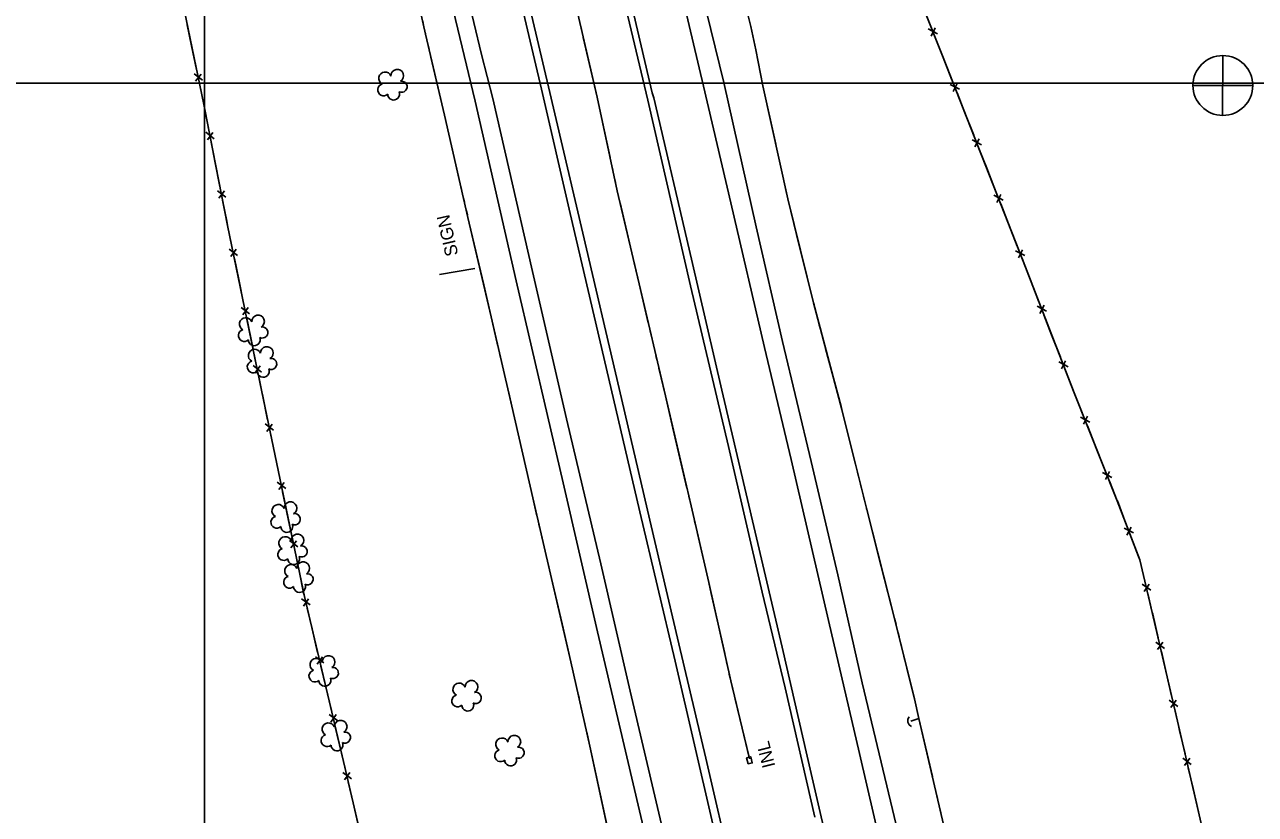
# Model space of a CAD drawing. Extents: x 353423 to 364002, y 127000 to 201942.
# Drawn here: x 360416 to 360992, y 150658 to 151027 of the extents above; entities that cross this region are included whole.
import ezdxf

# ---------------------------------------------------------------- set-up
doc = ezdxf.new("R2010")
doc.units = 0
for name, color, linetype in [('E_DTM_SlopeBottom', 7, 'Continuous'), ('E_DTM_SlopeTop', 7, 'Continuous'), ('E_FEN_Generic', 7, 'Continuous'), ('E_LAND_BrushLine', 7, 'Continuous'), ('E_LAND_TreeLine', 7, 'Continuous'), ('E_RDWY_Gravel', 7, 'Continuous'), ('E_STRUCT_WingWall', 7, 'Continuous')]:
    doc.layers.add(name, color=color, linetype=linetype)

msp = doc.modelspace()

# ---------------------------------------------------------------- linework, layer by layer
at = {"layer": 'E_DTM_SlopeBottom'}
for p, q in [((360842.91, 151023.11), (360838.5, 151025.38)), ((360839.82, 151022.06), (360841.75, 151025.86)), ((360499.13, 151001.37), (360495.19, 151004.36)), ((360495.91, 151000.88), (360498.46, 151004.27)), ((360853.22, 150997.14), (360848.84, 150999.4)), ((360850.15, 150996.1), (360852.06, 150999.87)), ((360504.62, 150974.03), (360500.73, 150977.05)), ((360501.41, 150973.57), (360503.98, 150976.92)), ((360863.43, 150971.22), (360859.06, 150973.5)), ((360860.35, 150970.2), (360862.28, 150973.96)), ((360510.01, 150946.73), (360506.11, 150949.74)), ((360506.8, 150946.27), (360509.37, 150949.62)), ((360873.6, 150945.3), (360869.23, 150947.57)), ((360870.53, 150944.27), (360872.46, 150948.03)), ((360515.51, 150919.46), (360511.59, 150922.45)), ((360512.3, 150918.98), (360514.84, 150922.35)), ((360883.77, 150919.37), (360879.4, 150921.65)), ((360880.7, 150918.35), (360882.63, 150922.11)), ((360521.11, 150892.21), (360517.19, 150895.19)), ((360517.91, 150891.72), (360520.45, 150895.09)), ((360893.85, 150893.41), (360889.49, 150895.7)), ((360890.77, 150892.39), (360892.72, 150896.15)), ((360526.72, 150864.95), (360522.8, 150867.93)), ((360523.51, 150864.46), (360526.05, 150867.83)), ((360903.92, 150867.44), (360899.56, 150869.74)), ((360900.84, 150866.43), (360902.79, 150870.18)), ((360532.36, 150837.7), (360528.44, 150840.68)), ((360529.16, 150837.21), (360531.69, 150840.59)), ((360914.14, 150841.55), (360909.75, 150843.8)), ((360911.07, 150840.51), (360912.97, 150844.28)), ((360924.46, 150815.69), (360920.08, 150817.94)), ((360921.39, 150814.65), (360923.3, 150818.42)), ((360538.03, 150810.46), (360534.1, 150813.43)), ((360534.83, 150809.96), (360537.36, 150813.34)), ((360934.55, 150789.7), (360930.2, 150792.02)), ((360931.47, 150788.71), (360933.43, 150792.45)), ((360543.7, 150783.21), (360539.77, 150786.19)), ((360540.49, 150782.72), (360543.03, 150786.1)), ((360942.66, 150762.89), (360938.65, 150765.75)), ((360939.47, 150762.3), (360941.91, 150765.76)), ((360549.48, 150756.04), (360545.47, 150758.9)), ((360546.29, 150755.46), (360548.72, 150758.91)), ((360948.99, 150735.75), (360945, 150738.65)), ((360945.8, 150735.19), (360948.26, 150738.63)), ((360555.91, 150728.97), (360551.9, 150731.83)), ((360552.72, 150728.38), (360555.16, 150731.83)), ((360955.24, 150708.62), (360951.25, 150711.51)), ((360952.05, 150708.05), (360954.51, 150711.49)), ((360562.34, 150701.89), (360558.33, 150704.76)), ((360559.15, 150701.31), (360561.59, 150704.76)), ((360961.54, 150681.49), (360957.54, 150684.38)), ((360958.35, 150680.92), (360960.8, 150684.36)), ((360568.73, 150674.8), (360564.74, 150677.68)), ((360565.54, 150674.23), (360567.99, 150677.67))]:
    msp.add_line(p, q, dxfattribs=at)
for points in [[(360845.43, 151012.05), (360808.66, 151104.5), (360792.58, 151172.18), (360774.19, 151250.2), (360766.05, 151285.42), (360749.24, 151355.17), (360738.11, 151401.2), (360722.57, 151467.45), (360717.13, 151491.88), (360644.8, 151805.49), (360636.24, 151842.77), (360574.63, 152125.86), (360566.77, 152196.23), (360556.61, 152285.38), (360548.49, 152358.58), (360536.98, 152462.94), (360526.17, 152559.34), (360516.48, 152646.15), (360505.07, 152743.21)], [(360499.68, 150990.1), (360463.08, 151167.04), (360449.15, 151235.22), (360437.07, 151297.61), (360426.65, 151351.97), (360415.41, 151405.84), (360411.6, 151424.23), (360268.37, 152149.54), (360258.53, 152215.48), (360247.53, 152292.78), (360235.05, 152379.22), (360223.52, 152458.26), (360209.17, 152557.62), (360195.72, 152649.28), (360185.41, 152720.86)], [(360494.02, 151017.45), (360492, 151027.23)], [(360496.32, 151006.34), (360494.02, 151017.45)], [(360845.43, 151012.05), (360841.72, 151021.38)], [(360969.62, 150639.08), (360955.53, 150699.62), (360943.33, 150752.55), (360937.5, 150777.09), (360926.94, 150804.8), (360906.5, 150855.99), (360882.94, 150916.75), (360854.92, 150988.16), (360845.43, 151012.05)], [(360849.6, 151001.54), (360845.43, 151012.05)], [(360499.68, 150990.1), (360497.66, 150999.88)], [(360855.7, 150986.17), (360854.92, 150988.16), (360852.03, 150995.42)], [(360914.12, 149316.01), (360897.46, 149387.79), (360876.86, 149475.25), (360857.68, 149558.61), (360841.91, 149625.52), (360782.81, 149856.44), (360776.95, 149877.38), (360669.69, 150237.14), (360665.96, 150249.68), (360657.05, 150288.08), (360641.55, 150353.99), (360630.22, 150404.25), (360612.75, 150478.84), (360597.81, 150542.39), (360582.28, 150608.85), (360565.08, 150682.81), (360546.77, 150759.93), (360526.86, 150855.63), (360510.85, 150933.48), (360499.68, 150990.1)], [(360501.87, 150979.01), (360499.68, 150990.1)], [(360859.83, 150975.63), (360855.7, 150986.17)], [(360505.06, 150962.8), (360503.14, 150972.56)], [(360865.87, 150960.24), (360862.23, 150969.51)], [(360507.25, 150951.71), (360505.06, 150962.8)], [(360870, 150949.71), (360865.87, 150960.24)], [(360510.45, 150935.5), (360508.53, 150945.26)], [(360876.04, 150934.32), (360872.41, 150943.58)], [(360512.71, 150924.42), (360510.85, 150933.48), (360510.45, 150935.5)], [(360880.18, 150923.78), (360876.04, 150934.32)], [(360516.04, 150908.24), (360514.04, 150917.98)], [(360886.18, 150908.38), (360882.94, 150916.75), (360882.58, 150917.66)], [(360518.32, 150897.16), (360516.04, 150908.24)], [(360890.27, 150897.83), (360886.18, 150908.38)], [(360521.65, 150880.98), (360519.64, 150890.72)], [(360896.25, 150882.42), (360892.65, 150891.7)], [(360523.92, 150869.9), (360521.65, 150880.98)], [(360900.34, 150871.87), (360896.25, 150882.42)], [(360527.25, 150853.72), (360526.86, 150855.63), (360525.25, 150863.46)], [(360906.32, 150856.45), (360902.72, 150865.73)], [(360910.51, 150845.94), (360906.5, 150855.99), (360906.32, 150856.45)], [(360529.56, 150842.65), (360527.25, 150853.72)], [(360916.64, 150830.59), (360912.95, 150839.83)], [(360532.92, 150826.48), (360530.9, 150836.21)], [(360920.84, 150820.08), (360916.64, 150830.59)], [(360535.23, 150815.4), (360532.92, 150826.48)], [(360926.97, 150804.72), (360926.94, 150804.8), (360923.28, 150813.97)], [(360538.59, 150799.23), (360536.56, 150808.97)], [(360931, 150794.15), (360926.97, 150804.72)], [(360540.89, 150788.16), (360538.59, 150799.23)], [(360936.88, 150778.7), (360933.34, 150788)], [(360544.26, 150771.99), (360542.23, 150781.72)], [(360939.72, 150767.76), (360937.5, 150777.09), (360936.88, 150778.7)], [(360546.56, 150760.92), (360544.26, 150771.99)], [(360943.54, 150751.67), (360943.33, 150752.55), (360941.24, 150761.36)], [(360550.35, 150744.84), (360548.05, 150754.51)], [(360946.08, 150740.64), (360943.54, 150751.67)], [(360552.97, 150733.83), (360550.35, 150744.84)], [(360949.79, 150724.54), (360947.56, 150734.23)], [(360556.78, 150717.76), (360554.48, 150727.44)], [(360952.33, 150713.51), (360949.79, 150724.54)], [(360559.4, 150706.76), (360556.78, 150717.76)], [(360956.05, 150697.4), (360955.53, 150699.62), (360953.81, 150707.1)], [(360563.21, 150690.69), (360560.91, 150700.36)], [(360958.61, 150686.38), (360956.05, 150697.4)], [(360565.81, 150679.68), (360565.08, 150682.81), (360563.21, 150690.69)], [(360754.28, 150681.71), (360756.22, 150682.2), (360755.48, 150685.11), (360753.54, 150684.61), (360754.28, 150681.71)], [(360962.36, 150670.28), (360960.11, 150679.97)], [(360569.55, 150663.59), (360567.3, 150673.28)], [(360964.93, 150659.25), (360962.36, 150670.28)], [(360572.11, 150652.57), (360569.55, 150663.59)]]:
    msp.add_lwpolyline(points, dxfattribs=at)
msp.add_arc((360831.91, 150701.94), 2.96, 141.15071, 247.39027, dxfattribs=at)
at = {"layer": 'E_DTM_SlopeTop'}
for points in [[(360733.49, 150998.58), (360722, 151046.98), (360709.43, 151101.1), (360698.02, 151149.82), (360680.85, 151223.6), (360667.27, 151281.17), (360658.4, 151320.76), (360642.08, 151390.16)], [(360626.58, 150991.54), (360604.16, 151085.01), (360591.68, 151138.05), (360582.85, 151176.34), (360573.27, 151217.65), (360564.68, 151253.29), (360556.34, 151288.19), (360547.11, 151328.25), (360536.12, 151376.21)], [(360545.76, 151371.47), (360561.88, 151302.75), (360579.88, 151226.53), (360600.26, 151137.52), (360618.91, 151058.48), (360629.6, 151013.47), (360634.96, 150992.85)], [(360654.79, 151373.89), (360668.27, 151315.96), (360684.57, 151248.74), (360695.78, 151201.24), (360716.11, 151113.42), (360726.49, 151067.12), (360742.88, 151000.3)], [(360661, 150998.36), (360640.36, 151085.52), (360627.67, 151140.65), (360614.64, 151196.72), (360602.82, 151246.49), (360594.51, 151281.54), (360593.22, 151290.21)], [(360657.65, 150997.24), (360633.5, 151099.74), (360618.62, 151162.58), (360603.5, 151227.87), (360592.98, 151273.88)], [(360707.34, 150992.07), (360687.23, 151076.73), (360675.87, 151125.76), (360663.55, 151177.6), (360660.2, 151192.72)], [(360667.14, 151176.3), (360678.77, 151125.84), (360693.93, 151061.51), (360709.43, 150995.44), (360710.2, 150993.11)], [(360742.88, 151000.3), (360758.03, 150932.89), (360770.44, 150879.17), (360783.8, 150823.17), (360796.31, 150770.08), (360807.7, 150719.71), (360823.46, 150653.17)], [(360984.9, 149594.33), (360967.32, 149670.35), (360952.12, 149734.71), (360938.42, 149794.31), (360922.72, 149861.54), (360908.96, 149919.76), (360897.98, 149968.14), (360883.19, 150031.19), (360868.63, 150093.18), (360855.05, 150150.9), (360839.72, 150217.36), (360827.24, 150270.68), (360817.53, 150312.62), (360801.53, 150380.78), (360785.51, 150450.01), (360769.4, 150518.46), (360753.72, 150585.82), (360737.76, 150653.56), (360720.12, 150729.71), (360703.67, 150799.63), (360687.91, 150867.07), (360671.09, 150939.02), (360657.65, 150997.24)], [(360661, 150998.36), (360676.95, 150929.95), (360693.91, 150857.25), (360708.29, 150795.76), (360721.85, 150737.87), (360734.47, 150684.42), (360746.8, 150631.19)], [(361072.46, 149613.55), (361058.02, 149670.73), (361042.87, 149731.75), (361028.95, 149787.29), (361015.47, 149844.8), (361001.24, 149905.57), (360988.16, 149961.27), (360977.01, 150008.69), (360963.7, 150062.19), (360950.4, 150114.68), (360932.92, 150182.35), (360914.65, 150254.41), (360899.99, 150310.74), (360883.81, 150374.47), (360865.18, 150447.61), (360841.53, 150540.36), (360820.61, 150625.37), (360806.45, 150686.54), (360791.88, 150748.76), (360774.41, 150824.12), (360761.95, 150876.48), (360746.27, 150944.02), (360733.49, 150998.58)], [(360936.91, 149636.62), (360928.25, 149678.15), (360914.88, 149740.82), (360903.1, 149796.74), (360888.94, 149861.93), (360869.62, 149948.59), (360856.63, 150004.35), (360842.22, 150066.03), (360823.09, 150148.03), (360807.89, 150212.57), (360789.93, 150290.03), (360775.14, 150353.38), (360757.04, 150431.15), (360741.29, 150497.62), (360726.26, 150562.82), (360707.04, 150644.54), (360683.8, 150743.41), (360667.76, 150813.16), (360645.88, 150907.63), (360626.58, 150991.54)], [(360634.96, 150992.85), (360653.52, 150911.93), (360669.38, 150843.14), (360685.35, 150775.22), (360699.08, 150715.82), (360717.96, 150635.55), (360734.26, 150565.86), (360748.17, 150507.4), (360759.47, 150457.84), (360770.73, 150409.1), (360786.33, 150342.11), (360801.67, 150276.88), (360820.2, 150197.52), (360836.03, 150129.07), (360851.92, 150061.91), (360868.14, 149991.58), (360872.23, 149970.9), (360878.93, 149937.65), (360885.77, 149903.83), (360893.63, 149867.82), (360905.93, 149809.36), (360918.25, 149752.02), (360929.4, 149699.14), (360943.35, 149632.57)], [(360785.51, 150656.89), (360771.58, 150717.24), (360760.81, 150762.06), (360745.16, 150830.07), (360727.4, 150905.23), (360707.34, 150992.07)], [(360710.2, 150993.11), (360727.77, 150917.75), (360742.07, 150856.44), (360757.58, 150790.02), (360770.25, 150736.38), (360781.95, 150685.42), (360795.66, 150626.04)]]:
    msp.add_lwpolyline(points, dxfattribs=at)
at = {"layer": 'E_FEN_Generic'}
for centre, radius, start, end in [((360590.22, 151003.47), 2.97, 299.27144, 182.24471), ((360584.5, 151002.24), 2.97, 21.62063, 242.85451), ((360592.22, 150998.32), 2.61, 243.97668, 101.90928), ((360583.84, 150996.9), 2.78, 104.59152, 312.36451), ((360588.5, 150994.91), 2.78, 181.26853, 22.27958), ((360525.08, 150888.59), 2.97, 299.21794, 182.19121), ((360519.35, 150887.37), 2.97, 21.56713, 242.80101), ((360527.07, 150883.44), 2.61, 243.92318, 101.85579), ((360518.69, 150882.04), 2.78, 104.53802, 312.31101), ((360523.34, 150880.04), 2.78, 181.21503, 22.22608), ((360523.5, 150872.65), 2.97, 21.56713, 242.80101), ((360529.22, 150873.88), 2.97, 299.21794, 182.19121), ((360522.84, 150867.32), 2.78, 104.53802, 312.31101), ((360531.21, 150868.73), 2.61, 243.92318, 101.85579), ((360527.49, 150865.33), 2.78, 181.21503, 22.22608), ((360540.27, 150801.3), 2.97, 299.21794, 182.19121), ((360534.54, 150800.07), 2.97, 21.56713, 242.80101), ((360542.26, 150796.15), 2.61, 243.92318, 101.85579), ((360533.88, 150794.74), 2.78, 104.53802, 312.31101), ((360538.53, 150792.75), 2.78, 181.21503, 22.22608), ((360537.79, 150784.99), 2.97, 21.56713, 242.80101), ((360543.51, 150786.21), 2.97, 299.21794, 182.19121), ((360537.13, 150779.66), 2.78, 104.53802, 312.31101), ((360545.5, 150781.06), 2.61, 243.92318, 101.85579), ((360541.78, 150777.66), 2.78, 181.21503, 22.22608), ((360546.24, 150773.23), 2.97, 299.21794, 182.19121), ((360540.51, 150772.01), 2.97, 21.56713, 242.80101), ((360548.23, 150768.08), 2.61, 243.92318, 101.85579), ((360539.85, 150766.68), 2.78, 104.53802, 312.31101), ((360544.5, 150764.68), 2.78, 181.21503, 22.22608), ((360552.34, 150728.13), 2.97, 21.56713, 242.80101), ((360558.07, 150729.36), 2.97, 299.21794, 182.19121), ((360551.68, 150722.8), 2.78, 104.53802, 312.31101), ((360560.06, 150724.21), 2.61, 243.92318, 101.85579), ((360556.33, 150720.81), 2.78, 181.21503, 22.22608), ((360619.19, 150716.55), 2.97, 21.56713, 242.80101), ((360624.91, 150717.77), 2.97, 299.21794, 182.19121), ((360618.52, 150711.21), 2.78, 104.53802, 312.31101), ((360626.9, 150712.62), 2.61, 243.92318, 101.85579), ((360623.18, 150709.22), 2.78, 181.21503, 22.22608), ((360558.01, 150697.95), 2.97, 21.56713, 242.80101), ((360563.73, 150699.17), 2.97, 299.21794, 182.19121), ((360557.35, 150692.61), 2.78, 104.53802, 312.31101), ((360565.72, 150694.02), 2.61, 243.92318, 101.85579), ((360644.95, 150692.11), 2.97, 299.21794, 182.19121), ((360562, 150690.62), 2.78, 181.21503, 22.22608), ((360639.23, 150690.88), 2.97, 21.56713, 242.80101), ((360646.94, 150686.95), 2.61, 243.92318, 101.85579), ((360638.56, 150685.55), 2.78, 104.53802, 312.31101), ((360643.22, 150683.56), 2.78, 181.21503, 22.22608)]:
    msp.add_arc(centre, radius, start, end, dxfattribs=at)
at = {"layer": 'E_LAND_BrushLine'}
msp.add_line((360626.47, 150913.35), (360609.97, 150910.61), dxfattribs=at)
at = {"layer": 'E_LAND_TreeLine'}
for p, q in [((360500, 150500), (360500, 153000)), ((360500, 149000), (360500, 151500)), ((359000, 151000), (361500, 151000)), ((360000, 151000), (362500, 151000))]:
    msp.add_line(p, q, dxfattribs=at)
at = {"layer": 'E_RDWY_Gravel'}
for p, q in [((360976.26, 151012.95), (360976.19, 150985.1)), ((360976.26, 151012.95), (360976.19, 150985.1)), ((360962.35, 150998.92), (360990.25, 150998.91)), ((360962.35, 150998.92), (360990.25, 150998.91))]:
    msp.add_line(p, q, dxfattribs=at)
msp.add_circle((360976.31, 150998.93), 14, dxfattribs=at)
msp.add_circle((360976.31, 150998.93), 14, dxfattribs=at)
at = {"layer": 'E_STRUCT_WingWall'}
for points in [[(360454.08, 151656.66), (360463.43, 151617.54), (360467.79, 151602.53), (360470.39, 151592.52), (360472.1, 151582.66), (360474.29, 151570.65), (360477.78, 151556.53), (360480.93, 151544.94), (360483.57, 151531.37), (360488.77, 151513.92), (360491.94, 151499.44), (360494.03, 151491.1), (360504.14, 151447.75), (360509.87, 151426.93), (360515.23, 151407.84), (360519.75, 151387.63), (360525.74, 151365.02), (360528.48, 151349.61), (360544.89, 151281.39), (360558.67, 151217.49), (360572.86, 151153.57), (360586.66, 151097.06), (360603.44, 151022.92), (360612.29, 150985.06)], [(360612.04, 151301.46), (360620.63, 151260.58), (360631.55, 151215.93), (360643.65, 151165.1), (360655.83, 151109.64), (360670.57, 151050.04), (360683.68, 150993.43)], [(360752.48, 151039.11), (360755.52, 151026.51), (360757.92, 151015.63), (360761.16, 150998.73)], [(360602.08, 151028.95), (360602.5, 151027.08)], [(360603.35, 151023.34), (360603.44, 151022.92), (360603.78, 151021.47)], [(360675.87, 151027.13), (360676.32, 151025.2)], [(360755.51, 151026.53), (360755.52, 151026.51), (360757.92, 151015.63), (360761.16, 150998.73)], [(360604.66, 151017.74), (360605.09, 151015.87)], [(360677.21, 151021.35), (360683.68, 150993.43)], [(360605.96, 151012.14), (360612.29, 150985.06)], [(360761.16, 150998.73), (360772.86, 150945.9), (360784.85, 150897.33), (360798.13, 150847.4), (360809.73, 150800.71), (360822.81, 150749.68), (360832.06, 150712.13), (360834.15, 150703), (360830.38, 150701.77)], [(360761.16, 150998.73), (360767.21, 150971.42)], [(360754.99, 150684.08), (360746.16, 150720.63), (360735.86, 150766.49), (360727.63, 150802.43), (360715.57, 150853.79), (360703.27, 150906.16), (360693.05, 150949.74), (360686.24, 150981.72), (360683.68, 150993.43)], [(360689.74, 150965.3), (360686.24, 150981.72), (360683.68, 150993.43)], [(360612.29, 150985.06), (360623.24, 150937.27), (360634.12, 150890.77), (360643.83, 150848.95), (360653.61, 150806.09), (360662.29, 150768.48), (360671.4, 150729.41), (360680.3, 150689.99), (360691.82, 150636.41)], [(360612.29, 150985.06), (360618.88, 150956.31)], [(360768.04, 150967.66), (360768.46, 150965.77)], [(360690.98, 150959.48), (360690.57, 150961.42)], [(360769.29, 150962.01), (360769.71, 150960.12)], [(360692.22, 150953.66), (360691.81, 150955.6)], [(360770.54, 150956.36), (360770.96, 150954.47)], [(360619.79, 150952.35), (360620.24, 150950.36)], [(360693.5, 150947.85), (360693.05, 150949.74), (360693.05, 150949.78)], [(360771.79, 150950.71), (360772.86, 150945.9), (360778.38, 150923.53)], [(360621.15, 150946.4), (360621.6, 150944.42)], [(360700.97, 150915.97), (360694.41, 150943.99)], [(360622.51, 150940.45), (360622.97, 150938.47)], [(360623.89, 150934.5), (360630.61, 150905.78)], [(360778.38, 150923.53), (360784.85, 150897.33), (360785.1, 150896.38)], [(360707.54, 150887.96), (360703.27, 150906.16), (360700.97, 150915.97)], [(360630.61, 150905.78), (360634.12, 150890.77), (360637.31, 150877.04)], [(360786.09, 150892.65), (360786.59, 150890.79)], [(360787.58, 150887.06), (360788.08, 150885.19)], [(360708.91, 150882.17), (360708.45, 150884.1)], [(360789.07, 150881.47), (360789.56, 150879.6)], [(360710.27, 150876.38), (360709.81, 150878.31)], [(360790.55, 150875.88), (360797.74, 150848.85)], [(360638.23, 150873.08), (360638.69, 150871.1)], [(360711.63, 150870.58), (360711.17, 150872.51)], [(360639.61, 150867.13), (360640.07, 150865.15)], [(360719.11, 150838.71), (360715.57, 150853.79), (360712.54, 150866.72)], [(360640.99, 150861.19), (360641.45, 150859.2)], [(360642.37, 150855.24), (360643.83, 150848.95), (360648.96, 150826.48)], [(360797.74, 150848.85), (360798.13, 150847.4), (360804.51, 150821.71)], [(360725.69, 150810.7), (360719.11, 150838.71)], [(360648.96, 150826.48), (360653.61, 150806.09), (360655.54, 150797.72)], [(360805.44, 150817.97), (360805.91, 150816.1)], [(360806.84, 150812.36), (360807.3, 150810.48)], [(360727.05, 150804.9), (360726.6, 150806.83)], [(360808.23, 150806.74), (360808.7, 150804.87)], [(360728.39, 150799.1), (360727.95, 150801.04)], [(360809.63, 150801.12), (360809.73, 150800.71), (360816.57, 150774.03)], [(360656.46, 150793.76), (360656.91, 150791.77)], [(360729.72, 150793.3), (360729.28, 150795.23)], [(360657.83, 150787.81), (360658.29, 150785.82)], [(360737.01, 150761.38), (360735.86, 150766.49), (360730.61, 150789.43)], [(360659.2, 150781.86), (360659.66, 150779.88)], [(360660.57, 150775.91), (360662.29, 150768.48), (360667.26, 150747.18)], [(360816.57, 150774.03), (360822.81, 150749.68), (360823.48, 150746.93)], [(360743.32, 150733.31), (360737.01, 150761.38)], [(360667.26, 150747.18), (360671.4, 150729.41), (360673.88, 150718.43)], [(360824.41, 150743.19), (360824.87, 150741.32)], [(360825.79, 150737.57), (360826.25, 150735.7)], [(360744.62, 150727.5), (360744.18, 150729.44)], [(360827.18, 150731.96), (360827.64, 150730.08)], [(360828.56, 150726.34), (360832.06, 150712.13), (360834.15, 150703), (360830.38, 150701.77)], [(360745.92, 150721.69), (360745.49, 150723.63)], [(360674.78, 150714.46), (360675.23, 150712.47)], [(360747.3, 150715.9), (360746.84, 150717.83)], [(360676.12, 150708.5), (360676.57, 150706.52)], [(360754.79, 150684.93), (360748.24, 150712.05)], [(360677.47, 150702.55), (360677.91, 150700.56)], [(360834.15, 150703), (360856.74, 150605.94)], [(360834.15, 150703), (360840.47, 150675.86)], [(360678.81, 150696.59), (360680.3, 150689.99), (360685.08, 150667.77)], [(360841.34, 150672.12), (360841.77, 150670.25)], [(360685.08, 150667.77), (360691.28, 150638.92)], [(360842.64, 150666.51), (360843.08, 150664.63)], [(360843.95, 150660.89), (360844.39, 150659.02)]]:
    msp.add_lwpolyline(points, dxfattribs=at)

# ---------------------------------------------------------------- texts
at = {"layer": 'E_DTM_SlopeBottom'}
msp.add_text('INL', height=6, rotation=104.24585, dxfattribs=at).set_placement((360767.01, 150680.75))
at = {"layer": 'E_LAND_BrushLine'}
msp.add_text('SIGN', height=6, rotation=102.91631, dxfattribs=at).set_placement((360618.78, 150919.85))

doc.saveas('drawing.dxf')
